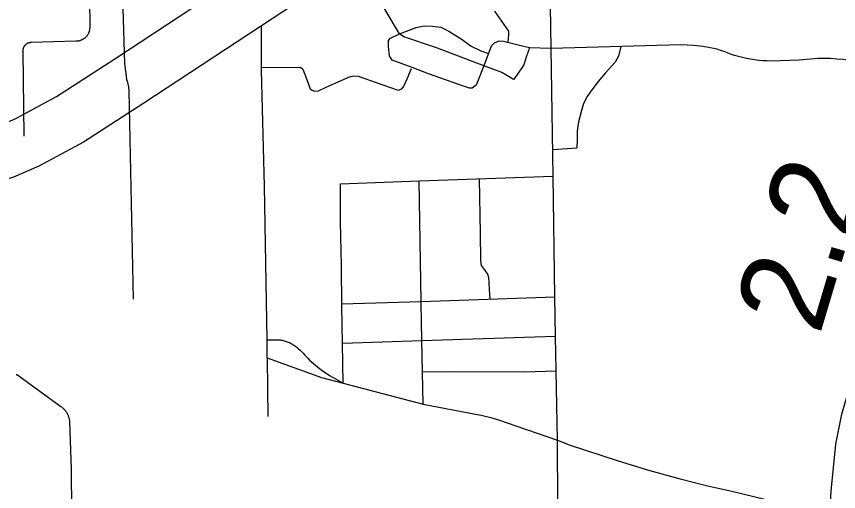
# Model space of a CAD drawing. Extents: x 309348 to 309445, y 336383 to 336484.
# Drawn here: x 309359.624 to 309361.386, y 336390.116 to 336391.134 of the extents above; entities that cross this region are included whole.
import ezdxf

# ---------------------------------------------------------------- set-up
doc = ezdxf.new("R2010")
doc.units = 0
doc.layers.add('R_Annotation', color=7, linetype='Continuous')

msp = doc.modelspace()

# ---------------------------------------------------------------- linework, layer by layer
at = {"layer": 'R_Annotation'}
for points in [[(309358.6196, 336390.7983), (309359.2416, 336390.823), (309359.2969, 336390.828), (309359.3664, 336390.8376), (309359.4438, 336390.8539), (309359.5784, 336390.8962), (309359.623, 336390.9154), (309359.71, 336390.9623), (309359.8353, 336391.0432), (309360.6606, 336391.5861)], [(309360.7243, 336391.492), (309359.8974, 336390.9479), (309359.7678, 336390.8643), (309359.6725, 336390.8129), (309359.618, 336390.7895), (309359.4726, 336390.7438), (309359.3859, 336390.7255), (309359.3098, 336390.7151), (309359.249, 336390.7095), (309358.5295, 336390.6809), (309358.5127, 336390.6803)], [(309360.77, 336391.065), (309360.7671, 336391.2481), (309360.7626, 336391.4501)], [(309359.7749, 336391.0917), (309359.7756, 336391.0925), (309359.7762, 336391.0933), (309359.7768, 336391.0941), (309359.7774, 336391.095), (309359.7779, 336391.0958), (309359.7784, 336391.0967), (309359.7789, 336391.0976), (309359.7793, 336391.0985), (309359.7797, 336391.0994), (309359.7801, 336391.1004), (309359.7804, 336391.1013), (309359.7808, 336391.1023), (309359.781, 336391.1033), (309359.7813, 336391.1042), (309359.7815, 336391.1052), (309359.7817, 336391.1062), (309359.7818, 336391.1072), (309359.7819, 336391.1082), (309359.782, 336391.1093), (309359.782, 336391.1103), (309359.7818, 336391.1724)], [(309359.8526, 336391.1512), (309359.8555, 336391.0328), (309359.8603, 336391.0002)], [(309360.6895, 336390.9986), (309360.6644, 336391.0134), (309360.6261, 336391.0279), (309360.5268, 336391.0662), (309360.4542, 336391.0904), (309360.445, 336391.0967), (309360.4343, 336391.1141), (309360.413, 336391.1505)], [(309360.6489, 336391.1452), (309360.6789, 336391.102), (309360.6789, 336391.0948), (309360.6772, 336391.0779)], [(309360.1492, 336391.0187), (309360.1495, 336391.1138)], [(309360.626, 336391.028), (309360.6092, 336390.9863), (309360.601, 336390.9804), (309360.5951, 336390.98), (309360.5825, 336390.9843), (309360.5075, 336391.011), (309360.4721, 336391.0245), (309360.4295, 336391.04), (309360.4237, 336391.0492), (309360.4217, 336391.0691), (309360.4217, 336391.0822), (309360.4261, 336391.0875), (309360.445, 336391.0967), (309360.4813, 336391.1103), (309360.4983, 336391.1137), (309360.5162, 336391.1132), (309360.5341, 336391.1108), (309360.5511, 336391.1025), (309360.5792, 336391.0841), (309360.5985, 336391.0701), (309360.6194, 336391.0604), (309360.6359, 336391.0545)], [(309359.641, 336390.8773), (309359.6385, 336391.0595), (309359.6385, 336391.0601), (309359.6385, 336391.0607), (309359.6385, 336391.0614), (309359.6385, 336391.062), (309359.6386, 336391.0626), (309359.6387, 336391.0632), (309359.6388, 336391.0638), (309359.6389, 336391.0644), (309359.6391, 336391.0651), (309359.6393, 336391.0657), (309359.6394, 336391.0662), (309359.6397, 336391.0668), (309359.6399, 336391.0674), (309359.6401, 336391.068), (309359.6404, 336391.0686), (309359.6407, 336391.0691), (309359.641, 336391.0696), (309359.6413, 336391.0702), (309359.6417, 336391.0707), (309359.642, 336391.0712), (309359.6424, 336391.0717), (309359.6428, 336391.0722), (309359.6432, 336391.0727), (309359.6437, 336391.0731), (309359.6441, 336391.0736), (309359.6446, 336391.074), (309359.645, 336391.0744), (309359.6455, 336391.0748), (309359.646, 336391.0751), (309359.6465, 336391.0755), (309359.6471, 336391.0758), (309359.6476, 336391.0762), (309359.6481, 336391.0765), (309359.6487, 336391.0767), (309359.6493, 336391.077), (309359.6498, 336391.0773), (309359.6504, 336391.0775), (309359.651, 336391.0777), (309359.6516, 336391.0779), (309359.6522, 336391.078), (309359.6528, 336391.0782), (309359.6534, 336391.0783), (309359.6541, 336391.0784), (309359.6547, 336391.0785), (309359.6553, 336391.0785), (309359.6559, 336391.0786), (309359.7516, 336391.0815), (309359.7527, 336391.0815), (309359.7537, 336391.0815), (309359.7547, 336391.0815), (309359.7557, 336391.0816), (309359.7567, 336391.0818), (309359.7577, 336391.0819), (309359.7587, 336391.0821), (309359.7597, 336391.0823), (309359.7606, 336391.0826), (309359.7616, 336391.0829), (309359.7626, 336391.0832), (309359.7635, 336391.0836), (309359.7644, 336391.084), (309359.7654, 336391.0844), (309359.7663, 336391.0848), (309359.7672, 336391.0853), (309359.768, 336391.0858), (309359.7689, 336391.0864), (309359.7697, 336391.087), (309359.7705, 336391.0876), (309359.7713, 336391.0882), (309359.7721, 336391.0888), (309359.7728, 336391.0895), (309359.7736, 336391.0902), (309359.7743, 336391.091), (309359.7749, 336391.0917)], [(309361.3992, 336388.6762), (309361.3605, 336388.6746), (309361.351, 336388.735), (309361.3834, 336388.9874), (309361.3954, 336389.1492), (309361.3959, 336389.2735), (309361.3938, 336389.426), (309361.371, 336389.7884), (309361.3649, 336390.0172), (309361.3706, 336390.1172), (309361.3806, 336390.2178), (309361.3934, 336390.2819), (309361.5956, 336390.981), (309361.63, 336391.0922), (309361.6642, 336391.072)], [(309360.77, 336391.065), (309360.724, 336391.0667), (309360.7056, 336391.0706), (309360.6683, 336391.0802), (309360.6581, 336391.0807), (309360.6479, 336391.0764), (309360.6416, 336391.0701), (309360.626, 336391.028)], [(309361.3017, 336391.0399), (309361.2414, 336391.0383), (309361.2326, 336391.0384), (309361.2238, 336391.0389), (309361.215, 336391.0397), (309361.2062, 336391.0407), (309361.1975, 336391.0421), (309361.1889, 336391.0437), (309361.1803, 336391.0457), (309361.1717, 336391.0479), (309361.1633, 336391.0505), (309361.1549, 336391.0533), (309361.1479, 336391.0562), (309361.1407, 336391.0588), (309361.1334, 336391.0612), (309361.1261, 336391.0634), (309361.1186, 336391.0653), (309361.1112, 336391.0669), (309361.1036, 336391.0683), (309361.0897, 336391.07), (309361.0756, 336391.0714), (309361.0615, 336391.0724), (309361.0475, 336391.0729), (309360.77, 336391.065)], [(309360.724, 336391.0667), (309360.7167, 336391.0468), (309360.7119, 336391.0299), (309360.6969, 336391.0081), (309360.6895, 336390.9986)], [(309360.7743, 336390.7916), (309360.7736, 336390.8375), (309360.77, 336391.065)], [(309360.9198, 336391.0692), (309360.9147, 336391.0488), (309360.9073, 336391.0362), (309360.887, 336391.0128), (309360.8713, 336390.9944), (309360.8573, 336390.9764), (309360.8475, 336390.962), (309360.8397, 336390.9471), (309360.8354, 336390.9327), (309360.8287, 336390.9084), (309360.826, 336390.8885), (309360.826, 336390.8701), (309360.8254, 336390.8525)], [(309361.4096, 336391.0394), (309361.3961, 336391.0413), (309361.3826, 336391.0426), (309361.3691, 336391.0435), (309361.3556, 336391.0439), (309361.342, 336391.0438), (309361.3017, 336391.0399)], [(309360.1492, 336391.0245), (309360.2328, 336391.025), (309360.2382, 336391.0211), (309360.2474, 336390.9964), (309360.2537, 336390.979), (309360.258, 336390.9756), (309360.2638, 336390.9737), (309360.2716, 336390.9742), (309360.2895, 336390.9834), (309360.3384, 336391.0042), (309360.3476, 336391.0066), (309360.3564, 336391.0061), (309360.4382, 336390.9771), (309360.444, 336390.9761), (309360.4508, 336390.9795), (309360.4547, 336390.9848), (309360.4615, 336391.0003), (309360.4707, 336391.0226)], [(309360.1562, 336390.7705), (309360.1492, 336391.0187)], [(309359.8753, 336390.5285), (309359.8659, 336390.9741), (309359.8651, 336390.9833), (309359.8631, 336390.9923), (309359.8603, 336391.0002)], [(309360.7734, 336390.8489), (309360.8254, 336390.8525)], [(309360.4871, 336390.7815), (309360.7743, 336390.7916)], [(309360.7783, 336390.5334), (309360.7743, 336390.7916)], [(309360.3187, 336390.7756), (309360.4871, 336390.7815)], [(309360.3219, 336390.5142), (309360.3207, 336390.5997), (309360.3191, 336390.6937), (309360.3187, 336390.7756)], [(309360.4915, 336390.5233), (309360.4871, 336390.7815)], [(309360.6163, 336390.7861), (309360.6182, 336390.6692), (309360.6186, 336390.6111), (309360.6204, 336390.6007), (309360.6286, 336390.5889), (309360.634, 336390.5821), (309360.6359, 336390.5753), (309360.6377, 336390.5499), (309360.6386, 336390.5285)], [(309360.1616, 336390.4415), (309360.1562, 336390.7705)], [(309360.4915, 336390.5233), (309360.7783, 336390.5334)], [(309360.7798, 336390.4493), (309360.7783, 336390.5334)], [(309360.3218, 336390.518), (309360.4915, 336390.5233)], [(309360.3231, 336390.4339), (309360.3219, 336390.5142)], [(309360.4916, 336390.5194), (309360.4915, 336390.5233)], [(309360.4929, 336390.4396), (309360.4916, 336390.5194)], [(309360.1616, 336390.4415), (309360.1826, 336390.4412), (309360.1849, 336390.4412), (309360.1871, 336390.441), (309360.1893, 336390.4408), (309360.1915, 336390.4405), (309360.1938, 336390.4401), (309360.196, 336390.4397), (309360.1981, 336390.4391), (309360.2003, 336390.4385), (309360.2024, 336390.4379), (309360.2045, 336390.4371), (309360.2066, 336390.4363), (309360.2087, 336390.4354), (309360.2107, 336390.4344), (309360.2127, 336390.4334), (309360.2146, 336390.4323), (309360.2166, 336390.4311), (309360.2184, 336390.4299), (309360.2221, 336390.4273), (309360.2256, 336390.4246), (309360.2291, 336390.4218), (309360.2325, 336390.4188), (309360.2357, 336390.4158), (309360.2389, 336390.4126), (309360.2419, 336390.4093), (309360.2448, 336390.4059), (309360.2486, 336390.4018), (309360.2525, 336390.3979), (309360.2566, 336390.3941), (309360.2607, 336390.3904), (309360.265, 336390.3868), (309360.2694, 336390.3834), (309360.2739, 336390.3801), (309360.2838, 336390.3726), (309360.2955, 336390.365), (309360.3079, 336390.3575), (309360.3243, 336390.3485)], [(309360.1618, 336390.4028), (309360.1616, 336390.4415)], [(309360.3231, 336390.4339), (309360.4929, 336390.4396)], [(309360.4929, 336390.4396), (309360.7798, 336390.4493)], [(309360.4961, 336390.3033), (309360.4929, 336390.4396)], [(309360.7839, 336390.226), (309360.7798, 336390.4493)], [(309360.3243, 336390.3485), (309360.3231, 336390.4339)], [(309360.1618, 336390.4028), (309360.2779, 336390.3608), (309360.3243, 336390.3485)], [(309360.1618, 336390.4028), (309360.1621, 336390.3352), (309360.163, 336390.2767)], [(309359.6237, 336390.367), (309359.6244, 336390.3667), (309359.6251, 336390.3664), (309359.6258, 336390.3662), (309359.6265, 336390.3658), (309359.6272, 336390.3655), (309359.6278, 336390.3652), (309359.6285, 336390.3648), (309359.6291, 336390.3644), (309359.6297, 336390.3639), (309359.7196, 336390.2987), (309359.7208, 336390.2978), (309359.722, 336390.2968), (309359.7232, 336390.2958), (309359.7243, 336390.2948), (309359.7254, 336390.2937), (309359.7265, 336390.2925), (309359.7275, 336390.2914), (309359.7285, 336390.2902), (309359.7294, 336390.2889), (309359.7303, 336390.2877), (309359.7312, 336390.2864)], [(309360.7812, 336390.3743), (309360.7121, 336390.3716), (309360.5615, 336390.3725), (309360.4945, 336390.372)], [(309360.3243, 336390.3485), (309360.4961, 336390.3033)], [(309360.4961, 336390.3033), (309360.6084, 336390.2823), (309360.6202, 336390.2799), (309360.6412, 336390.2746), (309360.662, 336390.2682), (309360.6738, 336390.264), (309360.7839, 336390.226)], [(309359.7312, 336390.2864), (309359.732, 336390.285), (309359.7328, 336390.2837), (309359.7335, 336390.2823), (309359.7342, 336390.2809), (309359.7348, 336390.2795), (309359.7353, 336390.278), (309359.7359, 336390.2765), (309359.7363, 336390.2751), (309359.7368, 336390.2736), (309359.7371, 336390.272), (309359.7374, 336390.2705), (309359.7377, 336390.269), (309359.7379, 336390.2674), (309359.7381, 336390.2659), (309359.7412, 336390.1644), (309359.7422, 336390.0744)], [(309360.7843, 336390.0885), (309360.7839, 336390.226)], [(309360.7839, 336390.226), (309360.8109, 336390.2157), (309360.9117, 336390.183), (309360.979, 336390.1622), (309361.0469, 336390.1433)], [(309361.0469, 336390.1433), (309361.1022, 336390.1294), (309361.1578, 336390.1167), (309361.2313, 336390.0994), (309361.2504, 336390.0953), (309361.2697, 336390.0919), (309361.289, 336390.0891), (309361.3085, 336390.0871), (309361.3149, 336390.0866)]]:
    msp.add_lwpolyline(points, dxfattribs=at)

# ---------------------------------------------------------------- texts
msp.add_text('2.2', height=0.19206, rotation=73.3856, dxfattribs=at).set_placement((309361.3454, 336390.4486))

doc.saveas('drawing.dxf')
